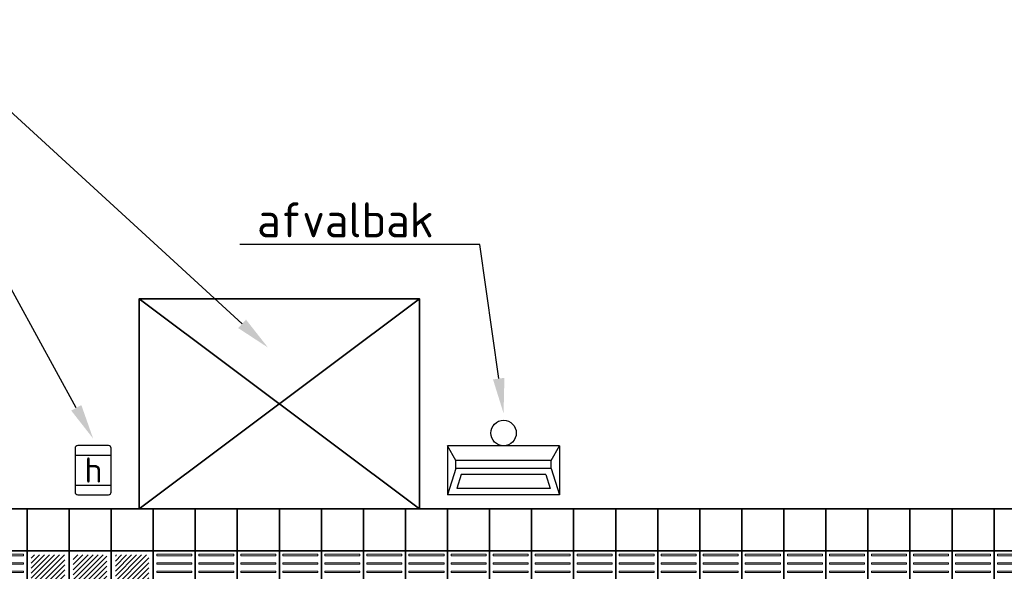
# Model space of a CAD drawing. Header units: metres. Extents: x -699 to 2316, y -1199 to 781.
# Tile 559 of 593: x 1161.35 to 1168.37, y -192.16 to -188.23. Entities that reach past the tile are written whole.
import ezdxf
from ezdxf import colors
from ezdxf.entities.mleader import LeaderData, LeaderLine
from ezdxf.enums import TextEntityAlignment as Align
from ezdxf.math import Vec2, Vec3

# ---------------------------------------------------------------- set-up
doc = ezdxf.new("R2010")
doc.units = ezdxf.units.M
for name, color, linetype, lineweight in [('N-WE-IE-MEUBILAIR_WEGMEUBILAIR_ABRI-G', 7, 'Continuous', 35), ('N-WE-IE-MEUBILAIR_WEGMEUBILAIR_AFVALBAK-S-100', 7, 'Continuous', 25), ('N-WE-VH-VERHARDING_TEGEL-G', 252, 'Continuous', 35), ('N-WE-VW-HALTEPAAL-S-100', 7, 'Continuous', 25), ('X-XX-AL-T25', 7, 'Continuous', 25)]:
    doc.layers.add(name, color=color, linetype=linetype, lineweight=lineweight)
doc.styles.add('NLCS-ISO', font='NLCS-ISO.ttf')
doc.styles.add('NLCS-ISO-M100-T25', font='NLCS-ISO.ttf', dxfattribs={"height": 0.25})

# ---------------------------------------------------------------- blocks, each defined once
blk = doc.blocks.new('zwartwittegels')
at = {"layer": 'N-WE-VH-VERHARDING_TEGEL-G'}
blk.add_hatch(color=256, dxfattribs=at).paths.add_polyline_path([(-0.3, 0), (0, 0), (0, 0.3), (-0.3, 0.3)])
for points in [[(-0.3, 0), (0, 0), (0, 0.3), (-0.3, 0.3)], [(0, 0), (0.3, 0), (0.3, 0.3), (0, 0.3)]]:
    blk.add_lwpolyline(points, close=True)
blk = doc.blocks.new('tegelsgrijs')
for points in [[(-0.3, 0), (0, 0), (0, 0.3), (-0.3, 0.3)], [(0, 0), (0.3, 0), (0.3, 0.3), (0, 0.3)]]:
    blk.add_lwpolyline(points, close=True)
blk = doc.blocks.new('instapmarkering')
at = {"layer": 'N-WE-VH-VERHARDING_TEGEL-G', "lineweight": 9}
h = blk.add_hatch(dxfattribs=at)
h.set_pattern_fill('ANSI31', color=256, scale=0.008, style=0)
h.set_pattern_definition([(45, (-1022.894947, 281.797257), (-0.01796051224, 0.01796051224), [])])
h.paths.add_polyline_path([(-0.42, 0.27), (-0.18, 0.27), (-0.18, 0.03), (-0.42, 0.03)])
h = blk.add_hatch(dxfattribs=at)
h.set_pattern_fill('ANSI31', color=256, scale=0.008, style=0)
h.set_pattern_definition([(45, (-1023.194947, 281.797257), (-0.01796051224, 0.01796051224), [])])
h.paths.add_polyline_path([(-0.12, 0.27), (0.12, 0.27), (0.12, 0.03), (-0.12, 0.03)])
h = blk.add_hatch(dxfattribs=at)
h.set_pattern_fill('ANSI31', color=256, scale=0.008, style=0)
h.set_pattern_definition([(45, (-1023.494947, 281.797257), (-0.01796051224, 0.01796051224), [])])
h.paths.add_polyline_path([(0.18, 0.27), (0.42, 0.27), (0.42, 0.03), (0.18, 0.03)])
h = blk.add_hatch(dxfattribs=at)
h.set_pattern_fill('ANSI31', color=256, scale=0.008, style=0)
h.set_pattern_definition([(45, (-1022.894947, 281.497257), (-0.01796051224, 0.01796051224), [])])
h.paths.add_polyline_path([(-0.42, -0.03), (-0.18, -0.03), (-0.18, -0.27), (-0.42, -0.27)])
h = blk.add_hatch(dxfattribs=at)
h.set_pattern_fill('ANSI31', color=256, scale=0.008, style=0)
h.set_pattern_definition([(45, (-1023.194947, 281.497257), (-0.01796051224, 0.01796051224), [])])
h.paths.add_polyline_path([(-0.12, -0.03), (0.12, -0.03), (0.12, -0.27), (-0.12, -0.27)])
h = blk.add_hatch(dxfattribs=at)
h.set_pattern_fill('ANSI31', color=256, scale=0.008, style=0)
h.set_pattern_definition([(45, (-1023.494947, 281.497257), (-0.01796051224, 0.01796051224), [])])
h.paths.add_polyline_path([(0.18, -0.03), (0.42, -0.03), (0.42, -0.27), (0.18, -0.27)])
at = {"layer": 'N-WE-VH-VERHARDING_TEGEL-G'}
for points in [[(-0.15, 0), (-0.45, 0), (-0.45, 0.3), (-0.15, 0.3)], [(0.15, 0), (-0.15, 0), (-0.15, 0.3), (0.15, 0.3)], [(0.45, 0), (0.15, 0), (0.15, 0.3), (0.45, 0.3)], [(-0.15, -0.3), (-0.45, -0.3), (-0.45, 0), (-0.15, 0)], [(0.15, -0.3), (-0.15, -0.3), (-0.15, 0), (0.15, 0)], [(0.45, -0.3), (0.15, -0.3), (0.15, 0), (0.45, 0)]]:
    blk.add_lwpolyline(points, close=True, dxfattribs=at)
blk = doc.blocks.new('geleiderlijn')
for points in [[(0, 0), (0.3, 0), (0.3, 0.3), (0, 0.3)], [(0, -0.3), (0.3, -0.3), (0.3, 0), (0, 0)]]:
    blk.add_lwpolyline(points, close=True)
at = {"lineweight": 9}
for points in [[(0.025, 0.265), (0.275, 0.265), (0.275, 0.275), (0.025, 0.275)], [(0.025, 0.205), (0.275, 0.205), (0.275, 0.215), (0.025, 0.215)], [(0.025, 0.145), (0.275, 0.145), (0.275, 0.155), (0.025, 0.155)], [(0.025, 0.085), (0.275, 0.085), (0.275, 0.095), (0.025, 0.095)], [(0.025, 0.025), (0.275, 0.025), (0.275, 0.035), (0.025, 0.035)], [(0.025, -0.035), (0.275, -0.035), (0.275, -0.025), (0.025, -0.025)], [(0.025, -0.095), (0.275, -0.095), (0.275, -0.085), (0.025, -0.085)], [(0.025, -0.155), (0.275, -0.155), (0.275, -0.145), (0.025, -0.145)], [(0.025, -0.215), (0.275, -0.215), (0.275, -0.205), (0.025, -0.205)], [(0.025, -0.275), (0.275, -0.275), (0.275, -0.265), (0.025, -0.265)]]:
    blk.add_lwpolyline(points, close=True, dxfattribs=at)
blk = doc.blocks.new('LPP_06')
at = {"layer": 'N-WE-VH-VERHARDING_TEGEL-G', "color": 7}
blk.add_lwpolyline([(0, 1.2), (3, 1.2), (3, 0), (0, 0)], close=True, dxfattribs=at)
at = {"layer": 'N-WE-VH-VERHARDING_TEGEL-G'}
for name, p in [('tegelsgrijs', (0.3, 0.9)), ('tegelsgrijs', (0.9, 0.9)), ('tegelsgrijs', (1.5, 0.9)), ('tegelsgrijs', (2.1, 0.9)), ('tegelsgrijs', (2.7, 0.9)), ('instapmarkering', (0.75, 0.6)), ('zwartwittegels', (0.3, 0)), ('zwartwittegels', (0.9, 0)), ('zwartwittegels', (1.5, 0)), ('zwartwittegels', (2.1, 0)), ('zwartwittegels', (2.7, 0))]:
    blk.add_blockref(name, p, dxfattribs=at)
at = {"layer": 'N-WE-VH-VERHARDING_TEGEL-G', "xscale": -1}
for p in [(0.3, 0.6), (1.5, 0.6), (1.8, 0.6), (2.1, 0.6), (2.4, 0.6), (2.7, 0.6), (3, 0.6)]:
    blk.add_blockref('geleiderlijn', p, dxfattribs=at)
blk = doc.blocks.new('LPP_02')
at = {"layer": 'N-WE-VH-VERHARDING_TEGEL-G', "color": 7}
blk.add_lwpolyline([(0, 1.2), (3, 1.2), (3, 0), (0, 0)], close=True, dxfattribs=at)
at = {"layer": 'N-WE-VH-VERHARDING_TEGEL-G'}
for name, p in [('tegelsgrijs', (0.3, 0.9)), ('tegelsgrijs', (0.9, 0.9)), ('tegelsgrijs', (1.5, 0.9)), ('tegelsgrijs', (2.1, 0.9)), ('tegelsgrijs', (2.7, 0.9)), ('zwartwittegels', (0.3, 0)), ('zwartwittegels', (0.9, 0)), ('zwartwittegels', (1.5, 0)), ('zwartwittegels', (2.1, 0)), ('zwartwittegels', (2.7, 0))]:
    blk.add_blockref(name, p, dxfattribs=at)
at = {"layer": 'N-WE-VH-VERHARDING_TEGEL-G', "xscale": -1}
for p in [(0.3, 0.6), (0.6, 0.6), (0.9, 0.6), (1.2, 0.6), (1.5, 0.6), (1.8, 0.6), (2.1, 0.6), (2.4, 0.6), (2.7, 0.6), (3, 0.6)]:
    blk.add_blockref('geleiderlijn', p, dxfattribs=at)
blk = doc.blocks.new('perron-03')
at = {"layer": 'N-WE-VH-VERHARDING_TEGEL-G'}
for name, p in [('LPP_06', (3, 0.435)), ('LPP_02', (6, 0.435)), ('LPP_02', (9, 0.435))]:
    blk.add_blockref(name, p, dxfattribs=at)
blk = doc.blocks.new('SVW-HALTEPAAL-SO')
for p, q in [((-1.286, 1.063), (1.286, 1.063)), ((-1.286, -1.063), (1.286, -1.063))]:
    blk.add_line(p, q)
blk.add_lwpolyline([(-1.09, -1.757), (1.09, -1.757, 0.414214), (1.286, -1.561), (1.286, 1.561, 0.414214), (1.09, 1.757), (-1.09, 1.757, 0.414214), (-1.286, 1.561), (-1.286, -1.561, 0.414214)], format="xyb", close=True)
at = {"lineweight": 18, "style": 'NLCS-ISO'}
blk.add_text('h', height=1.8, dxfattribs=at).set_placement((0.019, 0.006), align=Align.MIDDLE_CENTER)
blk = doc.blocks.new('SIE-WEG_AFVALBAK_TYPE_02')
at = {"linetype": 'Continuous'}
for p, q in [((0.4, -0.0908), (-0.4, -0.0908)), ((-0.34, -0.1953), (-0.4, -0.0908)), ((0.34, -0.1953), (0.4, -0.0908)), ((0.34, -0.1953), (-0.34, -0.1953)), ((-0.34, -0.2524), (-0.34, -0.1953)), ((0.34, -0.2524), (0.34, -0.1953)), ((-0.34, -0.2524), (-0.4, -0.4408)), ((0.34, -0.2524), (-0.34, -0.2524)), ((0.34, -0.2524), (0.4, -0.4408)), ((-0.3017, -0.2969), (-0.3335, -0.3966)), ((0.3017, -0.2969), (-0.3017, -0.2969)), ((0.3017, -0.2969), (0.3335, -0.3966)), ((0.3335, -0.3966), (-0.3335, -0.3966)), ((0.4, -0.4408), (-0.4, -0.4408))]:
    blk.add_line(p, q, dxfattribs=at)
for p, q in [((-0.4, -0.0908), (-0.4, -0.4408)), ((0.4, -0.0908), (0.4, -0.4408))]:
    blk.add_line(p, q)
blk.add_circle((0, 0), 0.0908, dxfattribs=at)

msp = doc.modelspace()

# ---------------------------------------------------------------- block references
msp.add_blockref('perron-03', (1158.0991, -193.353))
at = {"layer": 'N-WE-IE-MEUBILAIR_WEGMEUBILAIR_AFVALBAK-S-100'}
msp.add_blockref('SIE-WEG_AFVALBAK_TYPE_02', (1164.7991, -191.1773), dxfattribs=at)
at = {"layer": 'N-WE-VW-HALTEPAAL-S-100', "xscale": 0.1, "yscale": 0.1, "zscale": 0.1}
msp.add_blockref('SVW-HALTEPAAL-SO', (1161.8705, -191.4424), dxfattribs=at)

# ---------------------------------------------------------------- leaders
at = {"layer": 'X-XX-AL-T25'}
ml = msp.add_multileader_mtext('Standard', dxfattribs=at)
ml.set_content('abri, incl. betonplaat', color=256, style='NLCS-ISO-M100-T25')
ml.set_leader_properties(color=256, linetype='ByLayer', lineweight=-1)
ml.build(insert=Vec2(0, 0))
ml.multileader.update_dxf_attribs({"text_left_attachment_type": 5, "text_right_attachment_type": 5, "dogleg_length": 0.25, "arrow_head_size": 0.25})
ctx = ml.context
ctx.base_point, ctx.char_height, ctx.arrow_head_size, ctx.landing_gap_size, ctx.plane_origin = Vec3(1157.4001, -188.5726), 0.25, 0.25, 0.09, Vec3(218.3263, 48.6204)
ctx.left_attachment, ctx.right_attachment = 5, 5
notes = []
notes.append((ctx, [(1, (1, 1, 0), (1160.9426, -188.5726), (-1, 0), 0.25, [(0, [(1163.1179, -190.5668)], 0, [])])]))
ctx.mtext.insert, ctx.mtext.flow_direction = Vec3(1157.4901, -188.2476), 5
ml = msp.add_multileader_mtext('Standard', dxfattribs=at)
ml.set_content('haltepaal', color=256, style='NLCS-ISO-M100-T25')
ml.set_leader_properties(color=256, linetype='ByLayer', lineweight=-1)
ml.build(insert=Vec2(0, 0))
ml.multileader.update_dxf_attribs({"text_left_attachment_type": 5, "text_right_attachment_type": 5, "dogleg_length": 0.25, "arrow_head_size": 0.25})
ctx = ml.context
ctx.base_point, ctx.char_height, ctx.arrow_head_size, ctx.landing_gap_size, ctx.plane_origin = Vec3(1158.9655, -189.1634), 0.25, 0.25, 0.09, Vec3(217.7388, 48.0706)
ctx.left_attachment, ctx.right_attachment = 5, 5
notes.append((ctx, [(1, (1, 1, 0), (1160.7455, -189.1634), (-1, 0), 0.25, [(0, [(1161.8705, -191.2167)], 0, [])])]))
ctx.mtext.insert, ctx.mtext.flow_direction = Vec3(1159.0555, -188.8384), 5
ml = msp.add_multileader_mtext('Standard', dxfattribs=at)
ml.set_content('afvalbak', color=256, style='NLCS-ISO-M100-T25')
ml.set_leader_properties(color=256, linetype='ByLayer', lineweight=-1)
ml.build(insert=Vec2(0, 0))
ml.multileader.update_dxf_attribs({"text_left_attachment_type": 5, "text_right_attachment_type": 5, "dogleg_length": 0.25, "arrow_head_size": 0.25})
ctx = ml.context
ctx.base_point, ctx.char_height, ctx.arrow_head_size, ctx.landing_gap_size, ctx.plane_origin = Vec3(1162.9502, -189.8303), 0.25, 0.25, 0.09, Vec3(221.6493, 49.1498)
ctx.left_attachment, ctx.right_attachment = 5, 5
notes.append((ctx, [(1, (1, 1, 0), (1164.6302, -189.8303), (-1, 0), 0.25, [(0, [(1164.7991, -191.0365)], 0, [])])]))
ctx.mtext.insert, ctx.mtext.flow_direction = Vec3(1163.0402, -189.5303), 5
for ctx, leaders in notes:
    for number, flags, end, landing, length, lines in leaders:
        leader = LeaderData()
        leader.index, (leader.has_last_leader_line, leader.has_dogleg_vector, leader.attachment_direction) = number, flags
        leader.last_leader_point, leader.dogleg_vector, leader.dogleg_length = Vec3(end), Vec3(landing), length
        for number, points, colour, breaks in lines:
            line = LeaderLine()
            line.index, line.vertices, line.color, line.breaks = number, Vec3.list(points), colors.encode_raw_color(colour), breaks
            leader.lines.append(line)
        ctx.leaders.append(leader)

# ---------------------------------------------------------------- next in the draw order: linework, layer by layer
at = {"layer": 'N-WE-IE-MEUBILAIR_WEGMEUBILAIR_ABRI-G'}
for p, q in [((1162.1991, -191.718), (1164.1991, -190.218)), ((1162.1991, -190.218), (1164.1991, -191.718))]:
    msp.add_line(p, q, dxfattribs=at)
msp.add_lwpolyline([(1162.1991, -191.718), (1164.1991, -191.718), (1164.1991, -190.218), (1162.1991, -190.218)], close=True, dxfattribs=at)

doc.saveas('drawing.dxf')
